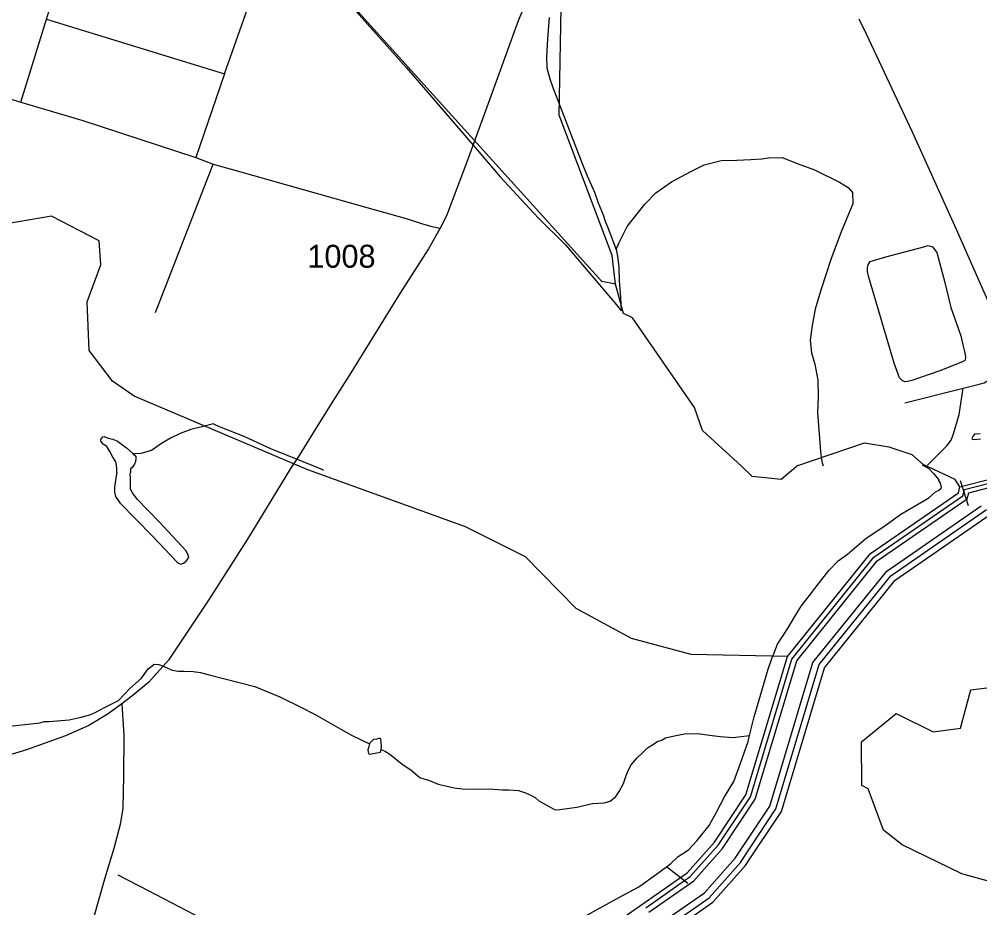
# Model space of a CAD drawing. Extents: x 2260773 to 2342389, y 552869 to 618546.
# Drawn here: x 2282991 to 2288230, y 590452 to 595296 of the extents above; entities that cross this region are included whole.
import ezdxf

# ---------------------------------------------------------------- set-up
doc = ezdxf.new("R2010")
doc.units = 0
for name, color, linetype in [('Exist Hydrographic Buffer Line', 7, 'Continuous'), ('Exist Hydrographic Creek Single Shore', 7, 'Continuous'), ('Exist Hydrographic Misc Water Feature', 7, 'Continuous'), ('Exist Hydrographic Pond Under 1500 Sq Ft', 7, 'Continuous'), ('Exist Hydrographic River Shore', 7, 'Continuous'), ('Exist Road Non-System Type 51', 7, 'Continuous'), ('Exist Road Secondary Type 51 Attributed', 7, 'Continuous'), ('Exist Road Secondary Type 51 Number Label', 7, 'Continuous')]:
    doc.layers.add(name, color=color, linetype=linetype)

msp = doc.modelspace()

# ---------------------------------------------------------------- linework, layer by layer
at = {"layer": 'Exist Hydrographic Buffer Line'}
for points in [[(2288146.1, 592732.2), (2288491.5, 592821.1), (2288831, 592856.7)], [(2288170, 592715.1), (2288495.5, 592798.9), (2288833.4, 592834.3)], [(2287204.6, 591807.9), (2287652.4, 592363), (2288137.7, 592698), (2288146.1, 592732.2)], [(2287232.2, 591798.6), (2287671.2, 592342.8), (2288161.7, 592681.4), (2288170, 592715.1)], [(2287320.3, 591788.9), (2287722.5, 592287.5), (2288238.7, 592643.8)], [(2287355.2, 591778.6), (2287745.6, 592262.6), (2288267.5, 592622.8)], [(2286408.7, 590452.4), (2286651.6, 590622.1), (2286804, 590793.5), (2286979.1, 591057.2), (2287204.6, 591807.9)], [(2286425.4, 590428.6), (2286671.1, 590600.2), (2286827.1, 590775.7), (2287005.7, 591044.7), (2287232.2, 591798.6)], [(2286475.3, 590357.1), (2286729.4, 590534.6), (2286896.4, 590722.3), (2287085.5, 591007.2), (2287320.3, 591788.9)], [(2286496.2, 590327.3), (2286753.8, 590507.2), (2286925.3, 590700), (2287118.8, 590991.6), (2287355.2, 591778.6)]]:
    msp.add_lwpolyline(points, dxfattribs=at)
at = {"layer": 'Exist Hydrographic Creek Single Shore'}
for points in [[(2286243.8, 593850.9), (2286225.7, 594008.7), (2285935.8, 594772.2), (2285951.8, 595654), (2285602.8, 596490.8), (2285254.8, 597153.8), (2284792.8, 597576.4), (2284607.7, 597790), (2284099.8, 598594), (2283982.7, 598724.2), (2283764.7, 598781.1), (2283414.7, 598827.5), (2282873.8, 598805.7), (2282840.7, 598839.2), (2282968.7, 599325.2), (2283084.8, 599391.8), (2284140.8, 599560.6), (2285088.7, 599767.7), (2285146.8, 599792.7), (2285153.7, 599969.7)], [(2286243.8, 593850.9), (2286168.7, 593865.6), (2284670.8, 595525.8), (2284585.7, 595642.4), (2284500.8, 595840.9), (2284473.8, 596015.2), (2284448.8, 596032.1), (2284276.7, 596612.8), (2284091.8, 596869.1), (2283228.7, 597335.8), (2282350.7, 597770.1), (2282033.7, 597848.8), (2281258.8, 597851.3), (2280335.6, 597732.3), (2280068.6, 597737.7), (2279968.6, 597788.9), (2279974.7, 597995.4), (2280064.7, 598154.3), (2280621.7, 598336.5), (2280811.8, 598444.1), (2280844.8, 598512.3), (2280834.7, 598604.3), (2280784.7, 598661.1), (2280508.7, 598752)], [(2286929.9, 592859.7), (2286717.9, 593054.2), (2286674.8, 593179.7), (2286336.9, 593668.6), (2286286.8, 593692.7), (2286243.8, 593850.9)], [(2287237.9, 592863.3), (2287600.8, 592987.1), (2287734.7, 592964.8), (2287859.8, 592922.9), (2287920.9, 592869.1)], [(2287237.9, 592863.3), (2287146.8, 592786.5), (2286988.7, 592802.8), (2286929.9, 592859.7)], [(2288121.9, 592747), (2288096.8, 592786.9), (2287920.9, 592869.1)]]:
    msp.add_lwpolyline(points, dxfattribs=at)
at = {"layer": 'Exist Hydrographic Misc Water Feature'}
for p, q in [((2287371.4, 592878.2), (2287375.9, 592862.1)), ((2288122.5, 592781.3), (2288167.6, 592645.9)), ((2286638.1, 590584.2), (2286521.2, 590675.7))]:
    msp.add_line(p, q, dxfattribs=at)
for points in [[(2284082.5, 596984.1), (2284098.7, 596974.3), (2284143.2, 596926.7), (2284184, 596851.2), (2284249, 596725.8), (2284339.1, 596514.8), (2284394.4, 596339.3), (2284455.9, 596188.2), (2284518.3, 595944.8), (2284551.5, 595823.4), (2284584.5, 595709.7), (2284611.2, 595629.9), (2284643.6, 595582.4), (2284670, 595538.7), (2284763.3, 595417.6), (2284846.2, 595320.3), (2285104.3, 595030.8), (2285207.9, 594911.8), (2285478.3, 594596.5), (2285614.1, 594436.1), (2285821.8, 594214.2), (2285971.5, 594065.6), (2286248.5, 593738.4), (2286274.5, 593706.8)], [(2285881.7, 595305.9), (2285873.1, 595187.9), (2285867.3, 595090.2), (2285868.3, 595030.1), (2285884.7, 594970.4), (2285900.9, 594924.6), (2286061.1, 594510.3), (2286089.4, 594442.4), (2286128.5, 594353), (2286149.1, 594295.1), (2286175.5, 594229.5), (2286187.6, 594195.6), (2286204, 594155.9), (2286233.1, 594078.1), (2286247.3, 594040.2)], [(2284564.8, 592838.8), (2283617.7, 593241.7), (2283499.8, 593322.8), (2283373.7, 593489.3), (2283362.8, 593755.2), (2283435.8, 593957), (2283426.8, 594088.4), (2283166.8, 594221.6), (2282784.8, 594157.2), (2282617.6, 594163.8), (2282341.6, 594244.8), (2281596.7, 594689.5)], [(2286247.3, 594040.2), (2286263.1, 594078.4), (2286307.8, 594166.6), (2286402.7, 594287.3), (2286464.2, 594350.3), (2286549.5, 594408.8), (2286655.1, 594465.9), (2286726.7, 594502.5), (2286820.2, 594525.3), (2286904.5, 594528.1), (2286982.2, 594531), (2287042.5, 594535.3), (2287077.9, 594539.6), (2287152, 594542.3), (2287240.5, 594507.5), (2287328.5, 594474.3), (2287464.9, 594407.5), (2287513.1, 594378), (2287535.6, 594352.3), (2287538.5, 594290.3), (2287477.4, 594145.7), (2287418.9, 593991.5), (2287362.6, 593818.7), (2287331.8, 593714.7), (2287316.6, 593626.6), (2287305.3, 593546.3), (2287312.1, 593476.8), (2287330.6, 593414.8), (2287347.4, 593329.1), (2287348.4, 593235.3), (2287345.3, 593153), (2287361.1, 592939.3), (2287367.7, 592896.2), (2287371.4, 592878.2)], [(2288073.3, 593723.8), (2288126.6, 593570.2), (2288139.5, 593514.3), (2288145.2, 593492.4), (2288151.4, 593468.4), (2288151.8, 593450.5), (2288148.1, 593436.4), (2288135.8, 593428.5), (2288012.4, 593379.4), (2287859, 593325.8), (2287837, 593321.8), (2287821.5, 593319.3), (2287806.9, 593327.2), (2287793.2, 593341), (2287764.2, 593420.8), (2287624, 593895.3), (2287617.6, 593921), (2287617.6, 593941.3), (2287621.1, 593957.4), (2287633, 593975.4), (2287718.7, 594000.3), (2287924.4, 594056.1), (2287948, 594062.3), (2287972.2, 594054.5), (2287996.6, 594024.6), (2288039.8, 593861.1), (2288073.3, 593723.8)], [(2286247.3, 594040.2), (2286255.3, 594004.2), (2286262.2, 593944.3), (2286262.9, 593870.5), (2286270, 593778.5), (2286274.5, 593706.8)], [(2284051.6, 593090), (2283988, 593073.2), (2283927.5, 593060.4), (2283869.9, 593037.8), (2283816.2, 593011.5), (2283766.8, 592982.8), (2283713.2, 592944.2), (2283655, 592929.5), (2283621.2, 592927.3), (2283613, 592927.3)], [(2284051.6, 593090), (2284081.5, 593076.1), (2284216, 593023.4), (2284364.7, 592954.4), (2284489.2, 592905.2), (2284645.8, 592840.6), (2284651.6, 592836.9)], [(2283524.4, 592824.3), (2283524, 592852.3), (2283518, 592882.4), (2283499.6, 592912.4), (2283485, 592940.1), (2283469, 592966), (2283448.9, 592980), (2283437, 592995.6), (2283437, 593005.8), (2283446.7, 593020.1), (2283454.7, 593022.2), (2283476.2, 593012), (2283502.4, 593006.4), (2283526.8, 592996.3), (2283577.1, 592958.7), (2283607.2, 592933.1), (2283613, 592927.3)], [(2288232, 593035.7), (2288201.8, 593033.3), (2288193.6, 593025.2), (2288186.2, 593010.9), (2288188.1, 593007), (2288200, 593005.2), (2288234, 593009.4)], [(2283613, 592927.3), (2283627.7, 592913.3), (2283627.3, 592901.2), (2283625.7, 592885.3), (2283619.9, 592871.1), (2283605.8, 592850.9), (2283598, 592844.8), (2283598.2, 592825)], [(2287180.9, 591821.6), (2286655.7, 591832.2), (2286330.7, 591920.8), (2286028.7, 592084.3), (2285751.9, 592365.4), (2285425.8, 592529.5), (2284564.8, 592838.8)], [(2287915.6, 592866.4), (2287951.9, 592847.1), (2287977.5, 592819.3), (2288006.2, 592785.8)], [(2283524.4, 592824.3), (2283520.7, 592806.2), (2283511.3, 592744.4), (2283511.5, 592718.3), (2283517.4, 592694.3), (2283540.2, 592660.5), (2283717.8, 592478.4), (2283852.9, 592335.6), (2283864.6, 592329.7), (2283873, 592325.7), (2283886.7, 592330.1), (2283902.7, 592341.8), (2283916.4, 592362.1), (2283912.3, 592374.1), (2283902.3, 592397.9), (2283754.5, 592556.4), (2283633.9, 592679.3), (2283609.1, 592715), (2283599.2, 592735.1), (2283598.2, 592794.9), (2283596.4, 592817.1), (2283598.2, 592825)], [(2287093.9, 591806.4), (2287109.3, 591842.2), (2287127.2, 591890.2), (2287184.4, 591978.9), (2287221.5, 592041), (2287256.9, 592095.7), (2287314.4, 592170.2), (2287341.8, 592208.2), (2287409.1, 592293), (2287457.1, 592343.4), (2287508.1, 592379.9), (2287611.5, 592466.9), (2287712.8, 592533.6), (2287799.9, 592598.3), (2287952.1, 592687.7), (2287988.6, 592719.9), (2288006, 592727.9), (2288019.1, 592740.1), (2288021.4, 592744.2), (2288015.8, 592766.1), (2288007.4, 592782), (2288006.2, 592785.8)], [(2286974, 591391.4), (2287000.6, 591493.6), (2287055.2, 591678), (2287076.5, 591752.3), (2287093.9, 591806.4)], [(2282905.9, 591439.3), (2283103.4, 591461), (2283127.4, 591467.2), (2283155.5, 591467.4), (2283263.1, 591476.7), (2283329, 591491.1), (2283382.7, 591505.7), (2283412.8, 591519.9), (2283452.6, 591542.2), (2283532.2, 591583), (2283595.5, 591647.6), (2283658.5, 591704.3), (2283694.2, 591754.5), (2283716.3, 591770.6), (2283728.2, 591780.6), (2283752.2, 591779), (2283773.7, 591771.2), (2283802.4, 591759.2), (2283826.4, 591747.5), (2283858.2, 591741.9), (2283890.2, 591742.4), (2283940.4, 591740.9), (2283980.4, 591735.3), (2284028.2, 591721.6), (2284276.9, 591658.2), (2284413.1, 591603.1), (2284527.7, 591546.1), (2284605.8, 591505.2), (2284744.9, 591426.2), (2284803.1, 591393.1), (2284901.5, 591345.9)], [(2284965.7, 591314.7), (2284967.7, 591334.7), (2284963.4, 591372.7), (2284959.5, 591374.5), (2284953.2, 591374.6), (2284945.4, 591374.2), (2284941.3, 591372.4), (2284923.5, 591370.2), (2284905, 591353.9), (2284901.5, 591345.9)], [(2284965.7, 591314.7), (2284989.5, 591304.6), (2285012, 591289.1), (2285080.5, 591235.8), (2285127.1, 591204), (2285177.1, 591162.8), (2285199, 591154.6), (2285228.8, 591146.9), (2285277.2, 591125.5), (2285325.4, 591116.1), (2285363.7, 591106.4), (2285409.4, 591100.7), (2285463.6, 591099.4), (2285555.2, 591100.2), (2285627.8, 591094.9), (2285661.4, 591095.1), (2285715.4, 591091.9), (2285753.3, 591078.1), (2285785.5, 591064.3), (2285805.6, 591052.7), (2285825.7, 591034.7), (2285862, 591015.1), (2285894.2, 590997.6), (2285914.3, 590985.7), (2285940.3, 590987.8), (2286032, 591000.8), (2286117.9, 591021.5), (2286181.7, 591024.1), (2286213.6, 591034.3), (2286245.2, 591058.7), (2286263.1, 591086.8), (2286286.8, 591129.1), (2286302.2, 591173.4), (2286311.9, 591201.1), (2286328.1, 591231.5), (2286361.1, 591269.6), (2286391, 591297.9), (2286418.7, 591324.2), (2286441, 591338.2), (2286472.4, 591358.6), (2286496.4, 591366.8), (2286516.3, 591379.2), (2286555.9, 591387.4), (2286620.1, 591400.1), (2286690.2, 591402.5), (2286770, 591391.3), (2286814, 591385.8), (2286837.8, 591383.9), (2286885.8, 591380.7), (2286943.8, 591387), (2286974, 591391.4)], [(2286521.2, 590675.7), (2286544.6, 590693.6), (2286586.2, 590732), (2286642, 590768.6), (2286687.5, 590816.9), (2286754.8, 590901.7), (2286793.9, 590974), (2286838.8, 591058.1), (2286888.5, 591140.7), (2286923.1, 591234.8), (2286966.4, 591359.2), (2286974, 591391.4)], [(2284901.5, 591345.9), (2284897.6, 591331.9), (2284893.7, 591313.8), (2284893.9, 591300), (2284896, 591294), (2284904.2, 591289.9), (2284912.2, 591292), (2284961.6, 591300.7), (2284963.6, 591310.5), (2284965.7, 591314.7)], [(2284374.1, 590015.7), (2284463.9, 590054.5), (2284557, 590093.6), (2284645, 590124.1), (2284688.9, 590132.5), (2284828.7, 590150), (2284956.7, 590165.2), (2285088.1, 590174.1), (2285264.3, 590172), (2285373.8, 590189.2), (2285516.1, 590206.2), (2285615.7, 590215.1), (2285703.5, 590242.1), (2285837, 590293.3), (2285999.8, 590362.9), (2286139.2, 590442), (2286268.6, 590511.4), (2286370.3, 590566.2), (2286467.3, 590635.1), (2286521.2, 590675.7)], [(2283529.3, 590631.7), (2283695.4, 590547), (2283986.6, 590394.1), (2284145.3, 590313.4), (2284193.7, 590281.7), (2284229.8, 590262.1), (2284268.1, 590244.6), (2284294.2, 590235), (2284316.5, 590223.1), (2284336.6, 590211.2), (2284350.5, 590201.3), (2284360.6, 590187.7), (2284372.7, 590177.7), (2284385, 590159.7), (2284393, 590141.8), (2284391.1, 590115.8), (2284385.8, 590087.8), (2284371.9, 590063.9), (2284372.1, 590039.5), (2284373.7, 590023.9), (2284374.1, 590015.7)]]:
    msp.add_lwpolyline(points, dxfattribs=at)
at = {"layer": 'Exist Hydrographic Pond Under 1500 Sq Ft'}
msp.add_lwpolyline([(2288592.9, 590510.7), (2288132.7, 590638.1), (2287806.9, 590795.5), (2287705.8, 590876.3), (2287620.7, 591101), (2287587.9, 591118.1), (2287584.8, 591357.5), (2287774.9, 591511.1), (2287975.9, 591411.9), (2288125.8, 591431.9), (2288181.7, 591640.6), (2288456.9, 591674.4)], dxfattribs=at)
at = {"layer": 'Exist Hydrographic River Shore'}
for points in [[(2288121.9, 592747), (2288487.9, 592841.3), (2288828.9, 592877)], [(2287180.9, 591821.6), (2287633.8, 592383.1), (2288113.9, 592714.4), (2288121.9, 592747)], [(2287383.5, 591760.7), (2287768.5, 592238), (2288286.4, 592595.5)], [(2286393.5, 590474.3), (2286633.8, 590642.2), (2286782.9, 590809.8), (2286954.7, 591068.6), (2287180.9, 591821.6)], [(2286514.6, 590300.9), (2286775.3, 590483), (2286950.9, 590680.3), (2287148.3, 590977.8), (2287383.5, 591760.7)], [(2284201.7, 589760), (2284416.8, 589939.4), (2284565.8, 590015), (2285165.8, 590035.7), (2285556.9, 590099.9), (2285896.8, 590201.3), (2286236.8, 590364.9), (2286393.5, 590474.3)]]:
    msp.add_lwpolyline(points, dxfattribs=at)
at = {"layer": 'Exist Road Non-System Type 51'}
for p, q in [((2284111.1, 594998.8), (2284303.9, 595544.3)), ((2282999.6, 594844.5), (2283140.9, 595295.4)), ((2283140.9, 595295.4), (2284111.1, 594998.8)), ((2284111.1, 594998.8), (2283955.5, 594541.8)), ((2283955.5, 594541.8), (2284048.6, 594505)), ((2283735.6, 593697.9), (2284048.6, 594505)), ((2287822, 593204.6), (2288139.2, 593285.5))]:
    msp.add_line(p, q, dxfattribs=at)
for points in [[(2283140.9, 595295.4), (2283266.9, 595704.5), (2283278.8, 595728.6), (2283288.7, 595740.6), (2283306.6, 595748.8), (2283324.5, 595750.9), (2283340.4, 595749.2), (2283647, 595686), (2284205.8, 595565.2), (2284303.9, 595544.3)], [(2288288.7, 593730.5), (2288103.2, 594149.9), (2287862.7, 594679.6), (2287612.6, 595215.1), (2287573.2, 595296.5)], [(2281942.8, 595131.6), (2281969.9, 595135.5), (2281991.3, 595137.5), (2282016.5, 595139.4), (2282045.6, 595135.5), (2282103.7, 595118.1), (2282999.6, 594844.5)], [(2282999.6, 594844.5), (2283338.9, 594743.6), (2283955.5, 594541.8)], [(2284048.6, 594505), (2284166.9, 594473.9), (2284539.2, 594367.2), (2284888.2, 594270.2), (2285101.5, 594210.1), (2285184.9, 594182.9), (2285242.6, 594166.8), (2285287.1, 594156.9)], [(2288139.2, 593285.5), (2288227, 593306.3), (2288254.7, 593314.6), (2288290.5, 593336.8), (2288314.2, 593371.2), (2288323.7, 593425.1), (2288325.2, 593479.1), (2288310.3, 593571), (2288288.7, 593730.5)], [(2287945.1, 592865.8), (2288050, 592970.9), (2288073.8, 593001), (2288087.5, 593035.1), (2288118.4, 593141.4), (2288139.2, 593285.5)], [(2283550.4, 591563.9), (2283561.3, 591393.5), (2283561.1, 591169), (2283556.2, 590995.4), (2283541.3, 590906.2), (2283508.3, 590775.6), (2283457.1, 590608.7), (2283399.3, 590403.8)]]:
    msp.add_lwpolyline(points, dxfattribs=at)
at = {"layer": 'Exist Road Secondary Type 51 Attributed'}
msp.add_lwpolyline([(2285785.9, 595462.2), (2285713.5, 595287.7), (2285592.7, 594956.7), (2285434.9, 594521.4), (2285322.7, 594224.6), (2285287.1, 594156.9), (2285223.5, 594043.7), (2285068, 593800.4), (2284923.1, 593567.9), (2284791.3, 593354.5), (2284702.1, 593214.8), (2284605.1, 593059.6), (2284517.8, 592918), (2284471.3, 592846.2), (2284242.5, 592471.2), (2284024.4, 592129.1), (2283804.8, 591801.9), (2283699, 591682.9), (2283613.2, 591611.9), (2283550.4, 591563.9), (2283476.1, 591509.4), (2283370.4, 591446.6), (2283243.2, 591390.4), (2283031.1, 591313.5), (2282806.7, 591246.4)], dxfattribs=at)

# ---------------------------------------------------------------- texts
at = {"layer": 'Exist Road Secondary Type 51 Number Label'}
msp.add_text('1008', height=125, dxfattribs=at).set_placement((2284563, 593941.4))

doc.saveas('drawing.dxf')
